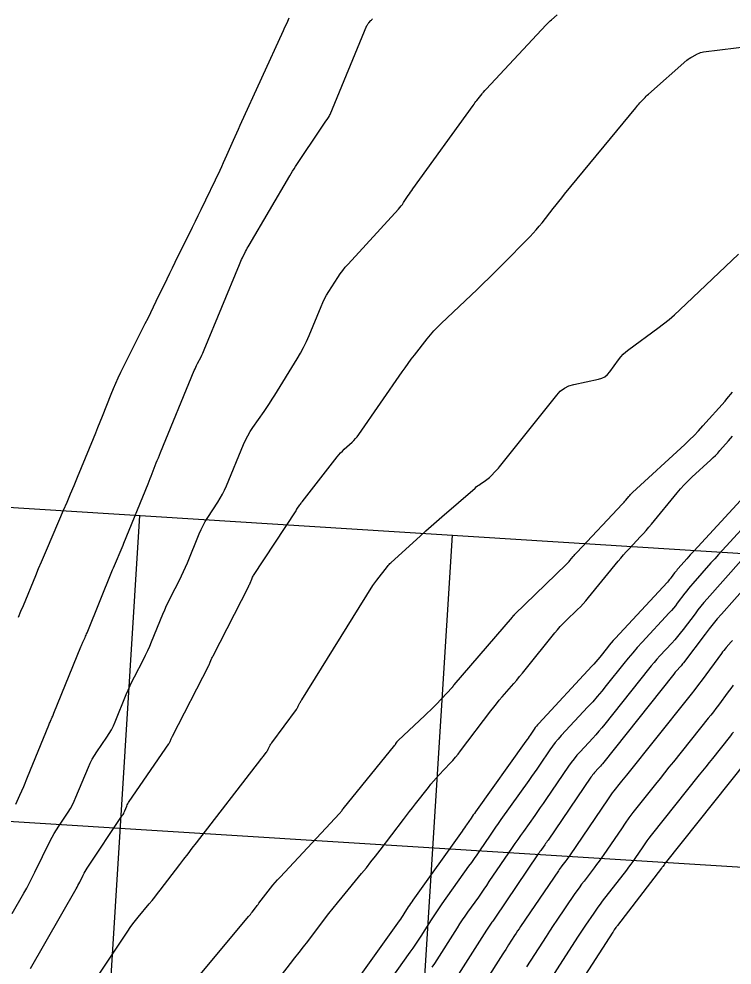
# Model space of a CAD drawing. Extents: x 658976 to 668726, y 639543 to 647196.
# Drawn here: x 662017 to 662130.9, y 642005.3 to 642156.4 of the extents above; entities that cross this region are included whole.
import ezdxf

# ---------------------------------------------------------------- set-up
doc = ezdxf.new("R2010")
doc.units = 0
for name, color, linetype in [('Ex_Major Contours', 7, 'Continuous'), ('Ex_Minor Contours', 7, 'Continuous'), ('R_Grid', 7, 'Continuous')]:
    doc.layers.add(name, color=color, linetype=linetype)

msp = doc.modelspace()

# ---------------------------------------------------------------- linework, layer by layer
at = {"layer": 'Ex_Major Contours'}
for points in [[(662027.22, 642000.07), (662034.36, 642010.77), (662034.75, 642011.34), (662035.16, 642011.91), (662035.58, 642012.46), (662036.02, 642013), (662037.8, 642015.14), (662038.25, 642015.67), (662038.68, 642016.21), (662039.12, 642016.76), (662039.54, 642017.31), (662042.67, 642021.41), (662043.33, 642022.27), (662044, 642023.14), (662044.66, 642024.01), (662045.33, 642024.87), (662055.61, 642038.2), (662055.72, 642038.33), (662055.82, 642038.47), (662055.92, 642038.6), (662056.03, 642038.73), (662056.46, 642039.3), (662056.55, 642039.42), (662056.63, 642039.55), (662056.71, 642039.68), (662056.78, 642039.81), (662057.04, 642040.35), (662057.11, 642040.48), (662057.19, 642040.61), (662057.27, 642040.74), (662057.36, 642040.86), (662061.29, 642046.17), (662061.38, 642046.3), (662061.46, 642046.42), (662061.53, 642046.55), (662061.6, 642046.68), (662061.86, 642047.21), (662061.93, 642047.34), (662062, 642047.47), (662062.07, 642047.6), (662062.15, 642047.72), (662073.5, 642065.94), (662073.65, 642066.16), (662073.8, 642066.39), (662073.96, 642066.61), (662074.12, 642066.82), (662075.84, 642069.02), (662075.97, 642069.17), (662076.1, 642069.32), (662076.23, 642069.46), (662076.37, 642069.59), (662081.12, 642073.91), (662081.96, 642074.67), (662082.8, 642075.42), (662083.65, 642076.17), (662084.51, 642076.92), (662089.84, 642081.53), (662090.03, 642081.7), (662090.24, 642081.86), (662090.45, 642082.01), (662090.66, 642082.15), (662091.52, 642082.72), (662091.73, 642082.87), (662091.94, 642083.03), (662092.13, 642083.2), (662092.31, 642083.38), (662093.17, 642084.28), (662093.37, 642084.5), (662093.57, 642084.72), (662093.76, 642084.94), (662093.94, 642085.17), (662102.87, 642096.37), (662103.44, 642096.98), (662104.1, 642097.47), (662104.83, 642097.83), (662105.63, 642098.07), (662109.55, 642098.89), (662110.1, 642099.06), (662110.58, 642099.31), (662111.01, 642099.66), (662111.38, 642100.09), (662112.74, 642102.01), (662113.1, 642102.48), (662113.49, 642102.91), (662113.91, 642103.3), (662114.37, 642103.67), (662119.01, 642107.04), (662119.93, 642107.73), (662120.82, 642108.46), (662121.7, 642109.21), (662122.54, 642109.99), (662131.89, 642118.86)], [(662132.32, 642069.96), (662126.9, 642063.83), (662126.4, 642063.25), (662125.91, 642062.67), (662125.43, 642062.07), (662124.97, 642061.46), (662123.05, 642058.92), (662122.62, 642058.37), (662122.18, 642057.82), (662121.72, 642057.29), (662121.25, 642056.77), (662119.35, 642054.71), (662118.88, 642054.19), (662118.42, 642053.67), (662117.96, 642053.13), (662117.52, 642052.59), (662110.56, 642043.83), (662110.09, 642043.25), (662109.61, 642042.69), (662109.13, 642042.13), (662108.63, 642041.58), (662106.61, 642039.41), (662106.11, 642038.86), (662105.64, 642038.29), (662105.19, 642037.7), (662104.76, 642037.1), (662101.14, 642031.78), (662100.7, 642031.13), (662100.26, 642030.49), (662099.81, 642029.85), (662099.36, 642029.22), (662097.55, 642026.68), (662097.1, 642026.05), (662096.65, 642025.41), (662096.21, 642024.77), (662095.77, 642024.13), (662092.06, 642018.68), (662091.64, 642018.06), (662091.22, 642017.45), (662090.79, 642016.83), (662090.36, 642016.22), (662088.62, 642013.79), (662088.19, 642013.18), (662087.77, 642012.56), (662087.35, 642011.94), (662086.95, 642011.31), (662083.33, 642005.61), (662082.93, 642004.99)], [(662133.16, 642037.85), (662120.22, 642021.64), (662120.17, 642021.58), (662120.12, 642021.51), (662120.07, 642021.44), (662120.02, 642021.37), (662119.83, 642021.09), (662119.79, 642021.03), (662119.74, 642020.96), (662119.69, 642020.89), (662119.64, 642020.82), (662112.59, 642011.69), (662112.52, 642011.6), (662112.46, 642011.51), (662112.39, 642011.42), (662112.33, 642011.33), (662112.08, 642010.96), (662112.01, 642010.87), (662111.95, 642010.77), (662111.89, 642010.68), (662111.83, 642010.58), (662101.35, 641994.35)]]:
    msp.add_lwpolyline(points, dxfattribs=at)
at = {"layer": 'Ex_Minor Contours'}
for points in [[(662015.9, 642013.56), (662017.77, 642016.83), (662018.23, 642017.65), (662018.68, 642018.48), (662019.11, 642019.32), (662019.53, 642020.16), (662021.99, 642025.19), (662022.29, 642025.79), (662022.62, 642026.38), (662022.96, 642026.96), (662023.33, 642027.53), (662024.83, 642029.77), (662025.19, 642030.34), (662025.52, 642030.92), (662025.82, 642031.52), (662026.09, 642032.14), (662028.07, 642036.94), (662028.36, 642037.58), (662028.68, 642038.21), (662029.03, 642038.82), (662029.41, 642039.41), (662031.01, 642041.73), (662031.39, 642042.33), (662031.75, 642042.93), (662032.06, 642043.56), (662032.35, 642044.2), (662034.13, 642048.54), (662034.43, 642049.26), (662034.75, 642049.97), (662035.09, 642050.68), (662035.43, 642051.38), (662036.86, 642054.15), (662037.21, 642054.85), (662037.54, 642055.56), (662037.86, 642056.27), (662038.17, 642056.99), (662039.97, 642061.38), (662040.26, 642062.08), (662040.57, 642062.78), (662040.9, 642063.46), (662041.23, 642064.14), (662042.62, 642066.84), (662042.95, 642067.52), (662043.28, 642068.2), (662043.59, 642068.9), (662043.88, 642069.59), (662045.78, 642074.23), (662046.07, 642074.9), (662046.39, 642075.56), (662046.75, 642076.2), (662047.14, 642076.82), (662048.75, 642079.27), (662049.14, 642079.9), (662049.5, 642080.53), (662049.82, 642081.19), (662050.12, 642081.86), (662052.85, 642088.48), (662053.17, 642089.19), (662053.52, 642089.88), (662053.91, 642090.55), (662054.34, 642091.2), (662056.13, 642093.76), (662056.57, 642094.4), (662057, 642095.05), (662057.42, 642095.7), (662057.84, 642096.36), (662061.41, 642102.15), (662061.95, 642103.06), (662062.44, 642103.99), (662062.9, 642104.94), (662063.33, 642105.9), (662065.24, 642110.53), (662065.51, 642111.14), (662065.8, 642111.75), (662066.12, 642112.33), (662066.47, 642112.91), (662067.92, 642115.17), (662068.29, 642115.73), (662068.69, 642116.27), (662069.11, 642116.79), (662069.55, 642117.3), (662077.59, 642126.06), (662077.81, 642126.31), (662078.02, 642126.57), (662078.22, 642126.83), (662078.41, 642127.11), (662079.15, 642128.22), (662079.34, 642128.5), (662079.53, 642128.77), (662079.72, 642129.05), (662079.92, 642129.32), (662089.52, 642142.62), (662089.67, 642142.82), (662089.82, 642143.03), (662089.98, 642143.23), (662090.13, 642143.43), (662090.97, 642144.5), (662091.02, 642144.56), (662091.07, 642144.62), (662091.12, 642144.69), (662091.18, 642144.75), (662091.38, 642145), (662091.44, 642145.07), (662091.49, 642145.13), (662091.54, 642145.19), (662091.6, 642145.25), (662101.18, 642155.49), (662101.39, 642155.7), (662101.6, 642155.91), (662101.82, 642156.12), (662102.04, 642156.32), (662102.93, 642157.11)], [(662016.47, 642031.07), (662017.14, 642032.48), (662017.77, 642033.89), (662018.37, 642035.33), (662021.74, 642043.65), (662021.81, 642043.81), (662021.88, 642043.97), (662021.94, 642044.13), (662022.01, 642044.29), (662022.3, 642044.92), (662022.37, 642045.08), (662022.44, 642045.24), (662022.5, 642045.4), (662022.57, 642045.56), (662026.89, 642056.18), (662026.96, 642056.37), (662027.04, 642056.55), (662027.12, 642056.74), (662027.21, 642056.93), (662027.54, 642057.67), (662027.62, 642057.85), (662027.7, 642058.04), (662027.78, 642058.23), (662027.86, 642058.42), (662031.94, 642068.45), (662032.09, 642068.81), (662032.24, 642069.17), (662032.39, 642069.53), (662032.54, 642069.88), (662033.15, 642071.31), (662033.3, 642071.66), (662033.45, 642072.02), (662033.6, 642072.38), (662033.75, 642072.74), (662037.61, 642082.21), (662037.78, 642082.63), (662037.95, 642083.04), (662038.11, 642083.45), (662038.28, 642083.87), (662038.92, 642085.53), (662039.08, 642085.95), (662039.25, 642086.37), (662039.42, 642086.78), (662039.59, 642087.19), (662044.99, 642100.28), (662045.11, 642100.56), (662045.23, 642100.84), (662045.36, 642101.12), (662045.5, 642101.4), (662046.06, 642102.49), (662046.19, 642102.77), (662046.33, 642103.05), (662046.45, 642103.33), (662046.57, 642103.61), (662052.19, 642117.23), (662052.3, 642117.5), (662052.42, 642117.76), (662052.54, 642118.02), (662052.67, 642118.28), (662053.18, 642119.31), (662053.31, 642119.57), (662053.45, 642119.82), (662053.59, 642120.07), (662053.73, 642120.32), (662060.24, 642131.4), (662060.46, 642131.77), (662060.68, 642132.14), (662060.92, 642132.51), (662061.16, 642132.87), (662065.45, 642139.31), (662065.56, 642139.47), (662065.66, 642139.62), (662065.77, 642139.77), (662065.88, 642139.93), (662066.32, 642140.53), (662066.42, 642140.69), (662066.52, 642140.85), (662066.61, 642141.01), (662066.68, 642141.18), (662072.57, 642155.38), (662072.63, 642155.5), (662072.69, 642155.6), (662072.77, 642155.71), (662072.85, 642155.8), (662073.21, 642156.17), (662073.3, 642156.27), (662073.37, 642156.37), (662073.44, 642156.48)], [(662016.91, 642060.92), (662017.3, 642061.85), (662017.69, 642062.78), (662019.67, 642067.56), (662020.12, 642068.67), (662020.59, 642069.77), (662021.06, 642070.88), (662021.53, 642071.98), (662024.12, 642077.97), (662024.68, 642079.29), (662025.24, 642080.61), (662025.79, 642081.93), (662026.34, 642083.26), (662028.88, 642089.45), (662029.24, 642090.34), (662029.59, 642091.22), (662029.95, 642092.1), (662030.3, 642092.99), (662031.7, 642096.53), (662032.06, 642097.42), (662032.44, 642098.29), (662032.84, 642099.15), (662033.26, 642100.01), (662037.16, 642107.8), (662037.6, 642108.68), (662038.04, 642109.57), (662038.47, 642110.46), (662038.91, 642111.36), (662040.63, 642114.93), (662041.06, 642115.82), (662041.5, 642116.71), (662041.94, 642117.6), (662042.38, 642118.49), (662044.26, 642122.28), (662044.72, 642123.21), (662045.18, 642124.14), (662045.63, 642125.07), (662046.08, 642126), (662049.11, 642132.31), (662049.39, 642132.9), (662049.67, 642133.49), (662049.94, 642134.09), (662050.2, 642134.68), (662051.25, 642137.07), (662051.52, 642137.67), (662051.78, 642138.27), (662052.05, 642138.86), (662052.32, 642139.46), (662059.24, 642154.6), (662059.47, 642155.1), (662059.69, 642155.6), (662059.92, 642156.1), (662060.14, 642156.6)], [(662018.84, 642004.78), (662026.11, 642017.5), (662026.26, 642017.77), (662026.41, 642018.05), (662026.55, 642018.33), (662026.69, 642018.61), (662027.24, 642019.73), (662027.38, 642020.01), (662027.54, 642020.28), (662027.7, 642020.55), (662027.86, 642020.81), (662033.49, 642029.23), (662033.61, 642029.4), (662033.71, 642029.58), (662033.8, 642029.77), (662033.89, 642029.96), (662034.2, 642030.73), (662034.29, 642030.92), (662034.38, 642031.11), (662034.49, 642031.29), (662034.6, 642031.46), (662040.92, 642040.66), (662040.99, 642040.76), (662041.04, 642040.86), (662041.09, 642040.96), (662041.14, 642041.07), (662041.32, 642041.49), (662041.36, 642041.6), (662041.41, 642041.7), (662041.46, 642041.8), (662041.51, 642041.91), (662047.3, 642053.2), (662047.37, 642053.32), (662047.43, 642053.45), (662047.49, 642053.58), (662047.54, 642053.71), (662047.76, 642054.24), (662047.81, 642054.37), (662047.87, 642054.5), (662047.93, 642054.63), (662048, 642054.75), (662053.62, 642065.75), (662053.7, 642065.9), (662053.77, 642066.05), (662053.84, 642066.2), (662053.9, 642066.36), (662054.16, 642066.99), (662054.23, 642067.14), (662054.3, 642067.29), (662054.38, 642067.44), (662054.47, 642067.58), (662061.24, 642077.88), (662061.25, 642077.9), (662061.26, 642077.92), (662061.27, 642077.94), (662061.28, 642077.96), (662061.31, 642078.05), (662061.32, 642078.07), (662061.33, 642078.09), (662061.35, 642078.11), (662061.36, 642078.13), (662061.86, 642078.84), (662061.95, 642078.97), (662062.04, 642079.09), (662062.13, 642079.21), (662062.22, 642079.33), (662067.83, 642086.5), (662068.09, 642086.82), (662068.36, 642087.13), (662068.65, 642087.42), (662068.95, 642087.71), (662070.18, 642088.83), (662070.48, 642089.11), (662070.76, 642089.42), (662071.02, 642089.73), (662071.27, 642090.07), (662078.19, 642100.08), (662078.66, 642100.75), (662079.15, 642101.42), (662079.64, 642102.09), (662080.15, 642102.74), (662082.19, 642105.35), (662082.71, 642106), (662083.26, 642106.62), (662083.83, 642107.22), (662084.42, 642107.8), (662090.17, 642113.25), (662091.14, 642114.17), (662092.1, 642115.11), (662093.05, 642116.05), (662094, 642117.01), (662098.62, 642121.72), (662099.12, 642122.24), (662099.6, 642122.78), (662100.07, 642123.33), (662100.53, 642123.89), (662102.32, 642126.17), (662102.77, 642126.74), (662103.22, 642127.31), (662103.68, 642127.87), (662104.14, 642128.44), (662115.49, 642142.27), (662115.65, 642142.46), (662115.81, 642142.65), (662115.98, 642142.83), (662116.15, 642143.02), (662116.82, 642143.74), (662117, 642143.92), (662117.17, 642144.09), (662117.35, 642144.27), (662117.54, 642144.43), (662123.67, 642149.83), (662123.86, 642149.99), (662124.06, 642150.14), (662124.28, 642150.27), (662124.49, 642150.4), (662125.39, 642150.87), (662125.62, 642150.98), (662125.85, 642151.06), (662126.09, 642151.13), (662126.34, 642151.17), (662136.77, 642152.46)], [(662045.17, 642002.92), (662053.66, 642013.1), (662053.81, 642013.27), (662053.95, 642013.44), (662054.09, 642013.62), (662054.22, 642013.79), (662054.76, 642014.5), (662054.9, 642014.68), (662055.03, 642014.86), (662055.17, 642015.04), (662055.31, 642015.21), (662057.17, 642017.63), (662057.53, 642018.09), (662057.91, 642018.54), (662058.29, 642018.98), (662058.68, 642019.41), (662068.18, 642029.55), (662068.24, 642029.61), (662068.29, 642029.67), (662068.34, 642029.73), (662068.39, 642029.8), (662068.59, 642030.06), (662068.63, 642030.12), (662068.68, 642030.19), (662068.73, 642030.25), (662068.79, 642030.32), (662077.03, 642040.47), (662077.07, 642040.53), (662077.12, 642040.59), (662077.16, 642040.66), (662077.2, 642040.72), (662077.37, 642040.98), (662077.41, 642041.04), (662077.45, 642041.1), (662077.5, 642041.15), (662077.56, 642041.21), (662081.8, 642045.18), (662082.26, 642045.62), (662082.72, 642046.06), (662083.17, 642046.51), (662083.61, 642046.97), (662086.17, 642049.69), (662086.2, 642049.72), (662086.23, 642049.75), (662086.26, 642049.78), (662086.28, 642049.81), (662086.38, 642049.95), (662086.41, 642049.98), (662086.43, 642050.01), (662086.46, 642050.05), (662086.49, 642050.08), (662095.79, 642060.9), (662095.82, 642060.94), (662095.85, 642060.97), (662095.88, 642061.01), (662095.92, 642061.05), (662096.04, 642061.21), (662096.08, 642061.25), (662096.11, 642061.29), (662096.14, 642061.32), (662096.18, 642061.36), (662104.41, 642069.32), (662104.56, 642069.47), (662104.71, 642069.62), (662104.85, 642069.78), (662104.99, 642069.94), (662105.52, 642070.6), (662105.66, 642070.76), (662105.79, 642070.92), (662105.93, 642071.08), (662106.08, 642071.24), (662113.37, 642078.98), (662113.51, 642079.12), (662113.64, 642079.27), (662113.77, 642079.43), (662113.9, 642079.58), (662114.41, 642080.2), (662114.54, 642080.36), (662114.68, 642080.51), (662114.82, 642080.65), (662114.97, 642080.79), (662123.33, 642088.48), (662124.09, 642089.2), (662124.82, 642089.93), (662125.54, 642090.68), (662126.24, 642091.45), (662129.76, 642095.42), (662130.06, 642095.77), (662130.36, 642096.12), (662130.66, 642096.47), (662130.96, 642096.82)], [(662057.09, 642001.37), (662060.38, 642005.59), (662061.06, 642006.48), (662061.74, 642007.36), (662062.42, 642008.24), (662063.1, 642009.13), (662065.81, 642012.67), (662066.49, 642013.56), (662067.18, 642014.43), (662067.88, 642015.3), (662068.59, 642016.17), (662071.71, 642019.97), (662072.47, 642020.89), (662073.21, 642021.82), (662073.95, 642022.76), (662074.68, 642023.71), (662078.43, 642028.62), (662078.9, 642029.24), (662079.37, 642029.85), (662079.84, 642030.47), (662080.32, 642031.08), (662082.38, 642033.73), (662082.78, 642034.24), (662083.2, 642034.73), (662083.62, 642035.22), (662084.06, 642035.69), (662085.84, 642037.57), (662086.27, 642038.04), (662086.7, 642038.53), (662087.11, 642039.03), (662087.51, 642039.54), (662092.38, 642045.96), (662092.82, 642046.52), (662093.26, 642047.08), (662093.71, 642047.63), (662094.17, 642048.17), (662096.03, 642050.33), (662096.49, 642050.87), (662096.95, 642051.42), (662097.4, 642051.97), (662097.85, 642052.52), (662102.6, 642058.41), (662103.01, 642058.91), (662103.44, 642059.4), (662103.89, 642059.87), (662104.34, 642060.32), (662106.21, 642062.12), (662106.66, 642062.58), (662107.11, 642063.05), (662107.54, 642063.53), (662107.95, 642064.03), (662112.68, 642069.83), (662113.11, 642070.34), (662113.54, 642070.85), (662113.99, 642071.34), (662114.44, 642071.83), (662116.27, 642073.78), (662116.73, 642074.27), (662117.17, 642074.77), (662117.61, 642075.27), (662118.04, 642075.78), (662122.1, 642080.75), (662122.66, 642081.4), (662123.24, 642082.03), (662123.84, 642082.65), (662124.46, 642083.24), (662127.49, 642086.03), (662127.87, 642086.38), (662128.23, 642086.74), (662128.59, 642087.12), (662128.93, 642087.5), (662130.3, 642089.04), (662130.64, 642089.43), (662130.98, 642089.82)], [(662132.85, 642080.24), (662124.78, 642071.47), (662124.49, 642071.16), (662124.21, 642070.85), (662123.93, 642070.54), (662123.65, 642070.23), (662122.29, 642068.69), (662122.14, 642068.51), (662121.99, 642068.33), (662121.85, 642068.15), (662121.71, 642067.97), (662121.15, 642067.23), (662121, 642067.04), (662120.86, 642066.86), (662120.71, 642066.69), (662120.55, 642066.51), (662112.23, 642057.52), (662111.91, 642057.16), (662111.59, 642056.8), (662111.28, 642056.43), (662110.97, 642056.05), (662109.76, 642054.53), (662109.46, 642054.16), (662109.14, 642053.79), (662108.82, 642053.42), (662108.5, 642053.06), (662100.01, 642043.94), (662099.82, 642043.72), (662099.63, 642043.5), (662099.46, 642043.27), (662099.29, 642043.03), (662098.64, 642042.07), (662098.47, 642041.83), (662098.31, 642041.59), (662098.14, 642041.35), (662097.97, 642041.11), (662089.9, 642029.83), (662089.72, 642029.57), (662089.55, 642029.32), (662089.37, 642029.06), (662089.19, 642028.8), (662088.49, 642027.77), (662088.32, 642027.52), (662088.14, 642027.26), (662087.96, 642027.01), (662087.78, 642026.75), (662079.91, 642015.73), (662079.72, 642015.46), (662079.53, 642015.18), (662079.35, 642014.91), (662079.17, 642014.63), (662078.46, 642013.52), (662078.28, 642013.24), (662078.1, 642012.97), (662077.92, 642012.7), (662077.73, 642012.43), (662070, 642001.6)], [(662134.14, 642076.81), (662129.92, 642072.23), (662129.32, 642071.57), (662128.71, 642070.9), (662128.11, 642070.23), (662127.51, 642069.56), (662124.6, 642066.26), (662124.27, 642065.88), (662123.95, 642065.5), (662123.64, 642065.11), (662123.34, 642064.72), (662122.14, 642063.12), (662121.83, 642062.73), (662121.52, 642062.34), (662121.19, 642061.97), (662120.86, 642061.6), (662116.51, 642056.89), (662115.75, 642056.06), (662115.02, 642055.22), (662114.29, 642054.36), (662113.59, 642053.49), (662110.79, 642049.98), (662110.09, 642049.11), (662109.36, 642048.25), (662108.63, 642047.41), (662107.87, 642046.58), (662103.61, 642042), (662103.12, 642041.45), (662102.65, 642040.88), (662102.2, 642040.3), (662101.78, 642039.7), (662100.12, 642037.26), (662099.7, 642036.65), (662099.28, 642036.04), (662098.86, 642035.44), (662098.43, 642034.84), (662093.97, 642028.6), (662093.53, 642027.98), (662093.1, 642027.36), (662092.67, 642026.74), (662092.24, 642026.11), (662090.54, 642023.6), (662090.11, 642022.98), (662089.68, 642022.35), (662089.24, 642021.73), (662088.8, 642021.12), (662084.53, 642015.14), (662084.09, 642014.51), (662083.65, 642013.87), (662083.23, 642013.23), (662082.81, 642012.58), (662081.15, 642009.96), (662080.73, 642009.32), (662080.3, 642008.67), (662079.87, 642008.03), (662079.42, 642007.4), (662075.24, 642001.54)], [(662137.48, 642070.78), (662129.2, 642061.4), (662128.53, 642060.62), (662127.87, 642059.83), (662127.23, 642059.03), (662126.6, 642058.21), (662123.11, 642053.59), (662122.99, 642053.43), (662122.87, 642053.28), (662122.74, 642053.13), (662122.61, 642052.99), (662122.07, 642052.41), (662121.94, 642052.26), (662121.81, 642052.11), (662121.69, 642051.96), (662121.56, 642051.81), (662110.17, 642037.49), (662110.02, 642037.3), (662109.87, 642037.12), (662109.71, 642036.95), (662109.55, 642036.77), (662108.91, 642036.08), (662108.75, 642035.9), (662108.6, 642035.72), (662108.46, 642035.53), (662108.32, 642035.34), (662101.5, 642025.31), (662101.37, 642025.12), (662101.24, 642024.94), (662101.11, 642024.75), (662100.98, 642024.57), (662100.46, 642023.83), (662100.32, 642023.65), (662100.19, 642023.46), (662100.07, 642023.28), (662099.94, 642023.09), (662092.98, 642012.85), (662092.87, 642012.69), (662092.76, 642012.53), (662092.65, 642012.37), (662092.54, 642012.22), (662092.09, 642011.58), (662091.98, 642011.42), (662091.87, 642011.26), (662091.76, 642011.1), (662091.65, 642010.94), (662084.96, 642000.39)], [(662130.94, 642057.19), (662130.74, 642056.96), (662129.95, 642056.06), (662129.76, 642055.83), (662129.57, 642055.6), (662129.38, 642055.36), (662129.2, 642055.12), (662126.1, 642050.91), (662125.52, 642050.13), (662124.93, 642049.36), (662124.34, 642048.59), (662123.73, 642047.83), (662114, 642035.67), (662113.75, 642035.36), (662113.5, 642035.05), (662113.25, 642034.74), (662113, 642034.43), (662112.01, 642033.18), (662111.76, 642032.87), (662111.53, 642032.55), (662111.29, 642032.23), (662111.07, 642031.9), (662104.9, 642022.79), (662104.76, 642022.59), (662104.62, 642022.39), (662104.47, 642022.19), (662104.32, 642021.99), (662103.72, 642021.22), (662103.58, 642021.02), (662103.43, 642020.83), (662103.29, 642020.63), (662103.15, 642020.42), (662097.11, 642011.53), (662096.87, 642011.16), (662096.63, 642010.8), (662096.39, 642010.43), (662096.15, 642010.07), (662095.2, 642008.6), (662094.96, 642008.23), (662094.73, 642007.86), (662094.49, 642007.49), (662094.26, 642007.12), (662088.53, 641998.1)], [(662131.08, 642050.05), (662130.67, 642049.53), (662130.27, 642049), (662128.7, 642046.87), (662128.3, 642046.33), (662127.9, 642045.81), (662127.5, 642045.28), (662127.08, 642044.76), (662121.53, 642037.83), (662120.81, 642036.93), (662120.1, 642036.04), (662119.38, 642035.14), (662118.67, 642034.25), (662115.69, 642030.52), (662115.05, 642029.69), (662114.41, 642028.85), (662113.8, 642028), (662113.2, 642027.13), (662110.4, 642023), (662110.03, 642022.46), (662109.64, 642021.92), (662109.25, 642021.39), (662108.85, 642020.86), (662107.24, 642018.77), (662106.84, 642018.25), (662106.45, 642017.71), (662106.07, 642017.18), (662105.69, 642016.63), (662102.91, 642012.53), (662102.32, 642011.66), (662101.74, 642010.79), (662101.17, 642009.91), (662100.6, 642009.03), (662098.03, 642005.05)], [(662131.09, 642042.54), (662130.87, 642042.26), (662130.66, 642041.98), (662130.44, 642041.7), (662127.74, 642038.33), (662127.22, 642037.68), (662126.7, 642037.03), (662126.18, 642036.37), (662125.65, 642035.72), (662117.96, 642026.08), (662117.61, 642025.63), (662117.27, 642025.18), (662116.93, 642024.72), (662116.61, 642024.25), (662115.34, 642022.37), (662115.02, 642021.9), (662114.69, 642021.44), (662114.35, 642020.98), (662114.01, 642020.53), (662110.15, 642015.54), (662109.8, 642015.08), (662109.46, 642014.61), (662109.12, 642014.14), (662108.79, 642013.66), (662107.49, 642011.74), (662107.17, 642011.26), (662106.85, 642010.78), (662106.53, 642010.29), (662106.21, 642009.81), (662099.69, 641999.7)]]:
    msp.add_lwpolyline(points, dxfattribs=at)
at = {"layer": 'R_Grid'}
for p, q in [((661637.1, 642102.2), (663134.15, 642008.18)), ((662020.64, 641827.62), (662036.31, 642077.12)), ((662070.54, 641824.48), (662086.22, 642073.99)), ((661633.97, 642052.3), (663131.02, 641958.27))]:
    msp.add_line(p, q, dxfattribs=at)

doc.saveas('drawing.dxf')
